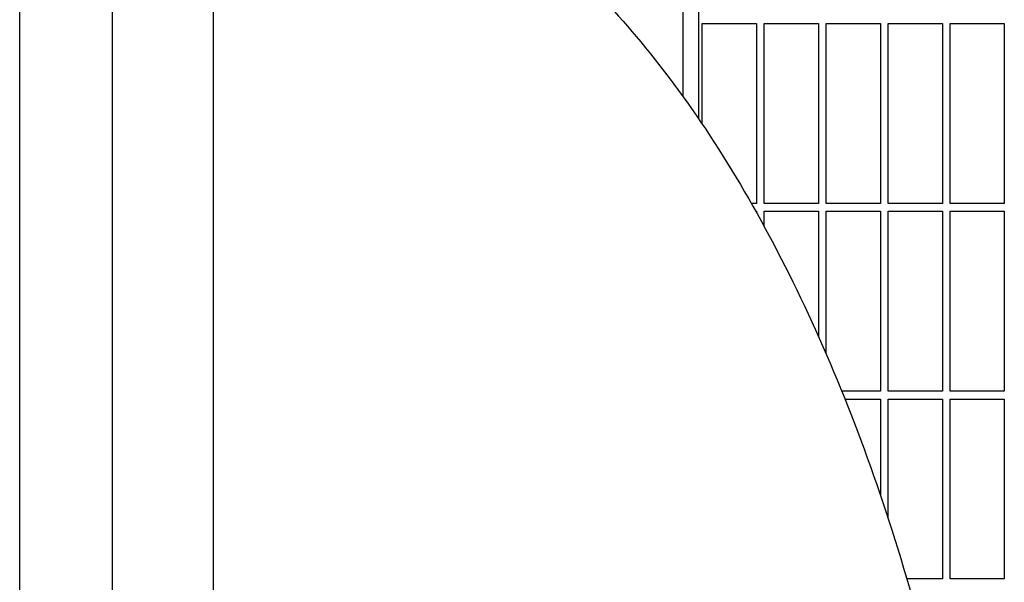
# Model space of a CAD drawing. Header units: inches. Extents: x 5 to 1128, y -85 to 748.
# Tile 664 of 689: x 763 to 779, y 594 to 603. Entities that reach past the tile are written whole.
import ezdxf

# ---------------------------------------------------------------- set-up
doc = ezdxf.new("R2010")
doc.units = ezdxf.units.IN
doc.header["$LTSCALE"] = 32
doc.header["$MEASUREMENT"] = 0
doc.layers.add('Visible (ANSI)', color=7, linetype='Continuous', lineweight=30)

msp = doc.modelspace()

# ---------------------------------------------------------------- linework, layer by layer
at = {"layer": 'Visible (ANSI)'}
for p, q in [((762.65563, 555.18978), (762.65563, 627.18978)), ((764.15563, 555.18978), (764.15563, 626.43978)), ((765.78063, 626.43978), (765.78063, 552.43978)), ((773.36063, 605.95728), (773.36063, 601.83867)), ((773.61063, 605.95728), (773.61063, 601.48217)), ((773.67313, 601.39012), (773.67313, 603.01603)), ((773.67313, 603.01603), (774.54813, 603.01603)), ((774.54813, 603.01603), (774.54813, 600.10978)), ((774.67313, 600.10978), (774.67313, 603.01603)), ((774.67313, 603.01603), (775.54813, 603.01603)), ((775.54813, 603.01603), (775.54813, 600.10978)), ((775.67313, 600.10978), (775.67313, 603.01603)), ((775.67313, 603.01603), (776.54813, 603.01603)), ((776.54813, 603.01603), (776.54813, 600.10978)), ((776.67313, 600.10978), (776.67313, 603.01603)), ((776.67313, 603.01603), (777.54813, 603.01603)), ((777.54813, 603.01603), (777.54813, 600.10978)), ((777.67313, 600.10978), (777.67313, 603.01603)), ((777.67313, 603.01603), (778.54813, 603.01603)), ((778.54813, 603.01603), (778.54813, 600.10978)), ((774.54813, 600.10978), (774.46683, 600.10978)), ((775.54813, 600.10978), (774.67313, 600.10978)), ((776.54813, 600.10978), (775.67313, 600.10978)), ((777.54813, 600.10978), (776.67313, 600.10978)), ((778.54813, 600.10978), (777.67313, 600.10978)), ((774.53759, 599.98478), (774.54813, 599.98478)), ((774.54813, 599.98478), (774.54813, 599.966)), ((774.67313, 599.73992), (774.67313, 599.98478)), ((774.67313, 599.98478), (775.54813, 599.98478)), ((775.54813, 599.98478), (775.54813, 597.96556)), ((775.67313, 597.68075), (775.67313, 599.98478)), ((775.67313, 599.98478), (776.54813, 599.98478)), ((776.54813, 599.98478), (776.54813, 597.07853)), ((776.67313, 597.07853), (776.67313, 599.98478)), ((776.67313, 599.98478), (777.54813, 599.98478)), ((777.54813, 599.98478), (777.54813, 597.07853)), ((777.67313, 597.07853), (777.67313, 599.98478)), ((777.67313, 599.98478), (778.54813, 599.98478)), ((778.54813, 599.98478), (778.54813, 597.07853)), ((776.54813, 597.07853), (775.92511, 597.07853)), ((775.9754, 596.95353), (776.54813, 596.95353)), ((776.54813, 596.95353), (776.54813, 595.39925)), ((777.54813, 597.07853), (776.67313, 597.07853)), ((776.67313, 595.02313), (776.67313, 596.95353)), ((776.67313, 596.95353), (777.54813, 596.95353)), ((777.54813, 596.95353), (777.54813, 594.04728)), ((778.54813, 597.07853), (777.67313, 597.07853)), ((777.67313, 594.04728), (777.67313, 596.95353)), ((777.67313, 596.95353), (778.54813, 596.95353)), ((778.54813, 596.95353), (778.54813, 594.04728)), ((777.54813, 594.04728), (776.97501, 594.04728)), ((778.54813, 594.04728), (777.67313, 594.04728))]:
    msp.add_line(p, q, dxfattribs=at)
msp.add_open_spline([(765.90563, 606.43978), (766.62457, 606.43978), (767.34313, 606.32408), (768.80064, 605.85436), (769.53668, 605.48323), (771.10496, 604.40221), (771.92208, 603.63507), (773.50936, 601.71988), (774.26917, 600.54352), (775.62778, 597.89524), (776.22644, 596.42322), (776.99369, 594.0215), (777.23032, 593.17365), (777.44081, 592.30181)], degree=3, knots=[0, 0, 0, 0, 0.15976447, 0.15976447, 0.33190344, 0.33190344, 0.54283806, 0.54283806, 0.77254656, 0.77254656, 1.00225505, 1.00225505, 1.12094274, 1.12094274, 1.12094274, 1.12094274], dxfattribs=at)

doc.saveas('drawing.dxf')
